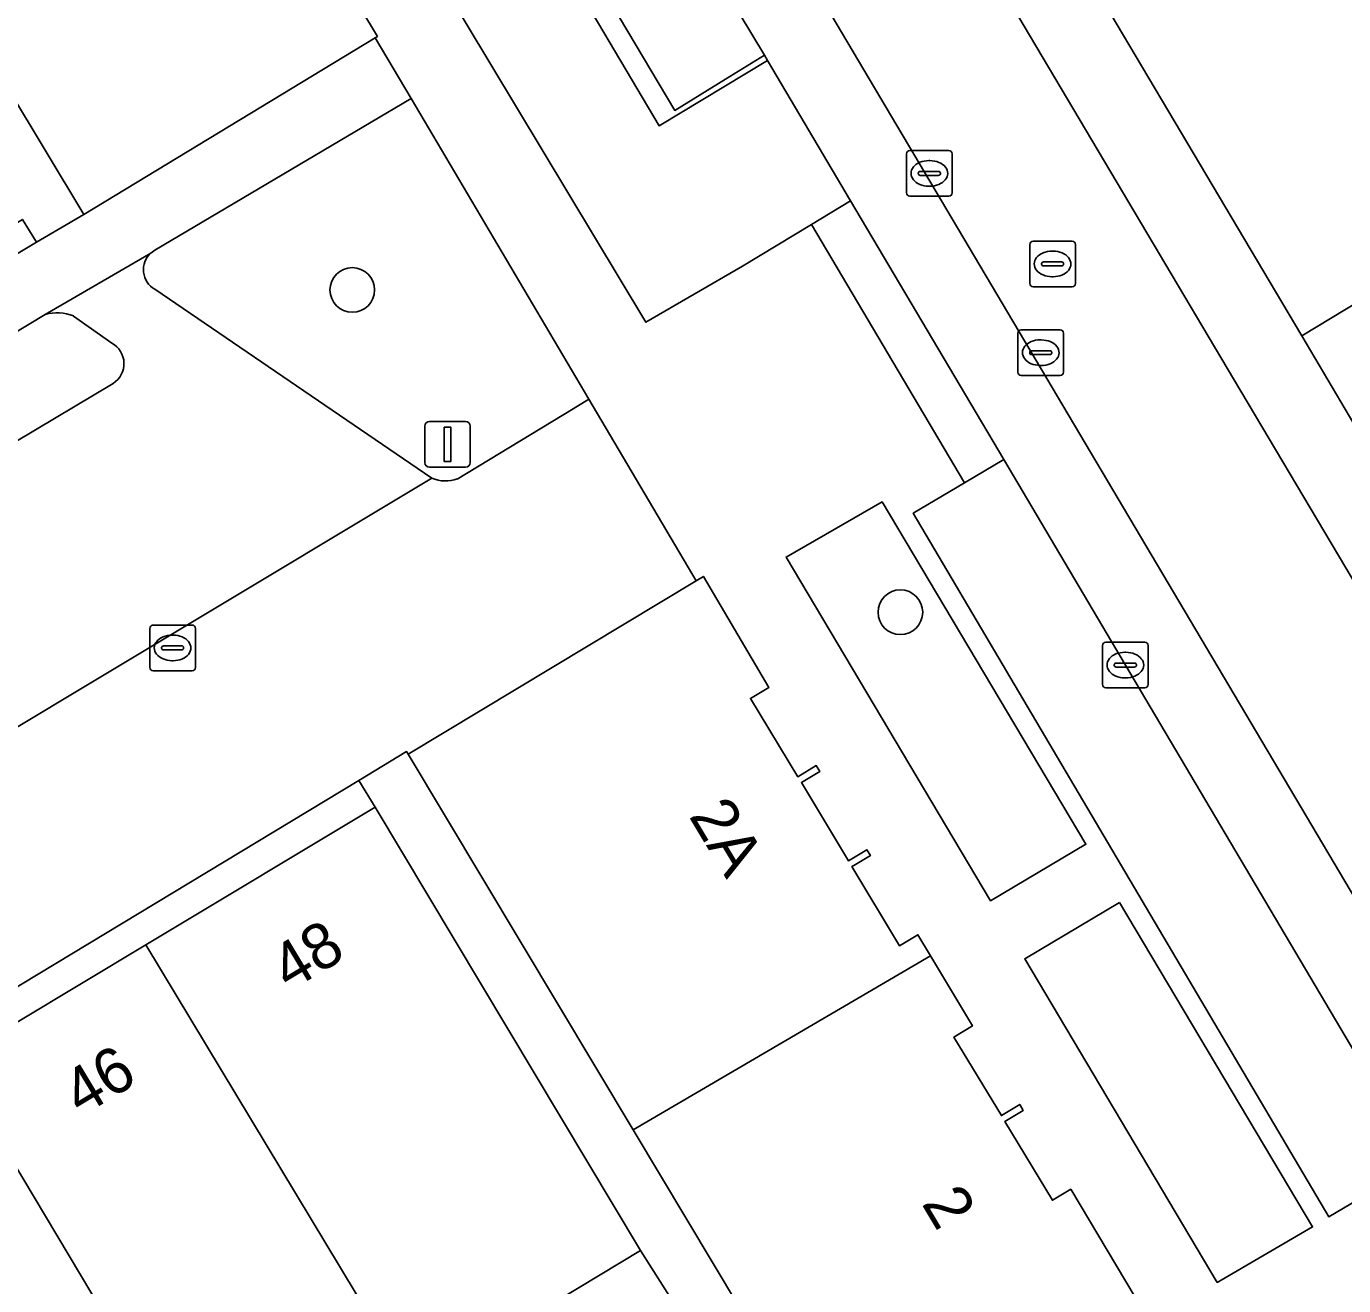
# Model space of a CAD drawing. Extents: x 161771 to 163125, y 382475 to 383179.
# Drawn here: x 162296.6 to 162325.43, y 382896.16 to 382923.72 of the extents above; entities that cross this region are included whole.
import ezdxf

# ---------------------------------------------------------------- set-up
doc = ezdxf.new("R2010")
doc.units = 0
for name, color, linetype in [('IMGEO_Boom', 7, 'Continuous'), ('IMGEO_Erf', 7, 'Continuous'), ('IMGEO_Groenvoorziening', 7, 'Continuous'), ('IMGEO_Kolk', 7, 'Continuous'), ('IMGEO_Lichtmast', 7, 'Continuous'), ('IMGEO_Pand', 7, 'Continuous'), ('IMGEO_Pand_nummerreeks', 7, 'Continuous'), ('IMGEO_Parkeervlak_open', 7, 'Continuous'), ('IMGEO_Rijbaan_lokaal_gesloten', 7, 'Continuous'), ('IMGEO_Rioolput', 7, 'Continuous'), ('IMGEO_Voetpad_open', 7, 'Continuous'), ('IMGEO_Woonerf_open', 7, 'Continuous')]:
    doc.layers.add(name, color=color, linetype=linetype)

msp = doc.modelspace()

# ---------------------------------------------------------------- linework, layer by layer
at = {"layer": 'IMGEO_Boom'}
for centre in [(162303.731, 382917.949), (162315.729, 382910.897)]:
    msp.add_circle(centre, 0.489, dxfattribs=at)
at = {"layer": 'IMGEO_Erf'}
msp.add_lwpolyline([(162296.82, 382918.994), (162296.509, 382919.492), (162291.612, 382916.553), (162286.844, 382913.691), (162281.974, 382910.768), (162277.034, 382907.803), (162272.149, 382904.871), (162267.212, 382901.908), (162261.895, 382898.717), (162262.21, 382898.195), (162282.281, 382910.257)], close=True, dxfattribs=at)
for points in [[(162294.978, 382901.077), (162299.213, 382903.621), (162299.323, 382903.687), (162304.229, 382906.634), (162303.877, 382907.217), (162266.56, 382884.689)], [(162293.397, 382877.595), (162297.503, 382880.065), (162296.225, 382882.214), (162298.818, 382883.756), (162301.386, 382885.283), (162302.664, 382883.134), (162306.196, 382886.659), (162304.114, 382890.081), (162306.67, 382891.636), (162307.451, 382890.353), (162310.02, 382891.916), (162311.321, 382889.778), (162313.652, 382891.241), (162310.036, 382896.928), (162305.058, 382893.926), (162303.819, 382895.981), (162299.56, 382893.413), (162300.168, 382892.396), (162295.482, 382889.595)]]:
    msp.add_lwpolyline(points, dxfattribs=at)
at = {"layer": 'IMGEO_Groenvoorziening'}
for points in [[(162306.675, 382927.91), (162304.516, 382926.628), (162310.158, 382917.241), (162312.27, 382918.468), (162313.784, 382919.38), (162314.64, 382919.896), (162312.819, 382922.973), (162310.448, 382921.543)], [(162315.328, 382913.312), (162313.228, 382912.103), (162317.702, 382904.584), (162319.791, 382905.818)], [(162320.527, 382904.544), (162318.449, 382903.314), (162322.665, 382896.232), (162324.75, 382897.446)]]:
    msp.add_lwpolyline(points, close=True, dxfattribs=at)
for points in [[(162305.017, 382922.136), (162299.411, 382918.822), (162299.32, 382918.756)], [(162306.029, 382913.812), (162308.568, 382915.351), (162308.909, 382915.558), (162305.017, 382922.136)], [(162299.405, 382917.964), (162305.473, 382913.83)], [(162297.006, 382917.412), (162279.978, 382907.135), (162279.87, 382907.071)], [(162298.467, 382916.787), (162297.629, 382917.379)], [(162289.571, 382910.581), (162298.495, 382915.904)]]:
    msp.add_lwpolyline(points, dxfattribs=at)
for centre, radius, start, end in [((162299.653, 382918.391), 0.494, 132.3734, 239.878), ((162297.268, 382916.46), 0.988, 68.554, 105.3818), ((162298.22, 382916.337), 0.513, 302.3854, 61.2471), ((162305.774, 382914.538), 0.769, 246.9521, 289.3394)]:
    msp.add_arc(centre, radius, start, end, dxfattribs=at)
at = {"layer": 'IMGEO_Kolk'}
for p, q in [((162299.296, 382909.69), (162299.296, 382910.542)), ((162299.371, 382910.616), (162300.223, 382910.616)), ((162300.297, 382910.542), (162300.297, 382909.69)), ((162299.598, 382910.159), (162299.996, 382910.159)), ((162299.784, 382910.396), (162299.809, 382910.396)), ((162320.152, 382909.314), (162320.152, 382910.166)), ((162320.227, 382910.24), (162321.079, 382910.24)), ((162321.153, 382910.166), (162321.153, 382909.314)), ((162299.555, 382910.11), (162299.555, 382910.122)), ((162299.993, 382910.073), (162299.595, 382910.073)), ((162300.039, 382910.122), (162300.039, 382910.11)), ((162320.64, 382910.02), (162320.665, 382910.02)), ((162300.223, 382909.616), (162299.371, 382909.616)), ((162299.807, 382909.836), (162299.782, 382909.836)), ((162320.411, 382909.734), (162320.411, 382909.746)), ((162320.849, 382909.697), (162320.451, 382909.697)), ((162320.454, 382909.783), (162320.852, 382909.783)), ((162320.895, 382909.746), (162320.895, 382909.734)), ((162320.663, 382909.46), (162320.638, 382909.46)), ((162321.079, 382909.24), (162320.227, 382909.24))]:
    msp.add_line(p, q, dxfattribs=at)
for points in [[(162299.296, 382909.69), (162299.296, 382910.542)], [(162299.371, 382910.616), (162300.223, 382910.616)], [(162300.297, 382910.542), (162300.297, 382909.69)], [(162320.152, 382909.314), (162320.152, 382910.166)], [(162320.227, 382910.24), (162321.079, 382910.24)], [(162321.153, 382910.166), (162321.153, 382909.314)], [(162300.223, 382909.616), (162299.371, 382909.616)], [(162321.079, 382909.24), (162320.227, 382909.24)]]:
    msp.add_lwpolyline(points, dxfattribs=at)
for centre, radius, start, end in [((162299.373, 382910.54), 0.0765, 91.552, 178.448), ((162299.373, 382910.54), 0.0765, 91.552, 178.448), ((162300.221, 382910.54), 0.0765, 1.552, 88.448), ((162300.221, 382910.54), 0.0765, 1.552, 88.448), ((162299.595, 382910.119), 0.0403, 85.8775, 175.7526), ((162300, 382910.121), 0.0386, 1.7309, 96.639), ((162320.229, 382910.164), 0.0765, 91.552, 178.448), ((162320.229, 382910.164), 0.0765, 91.552, 178.448), ((162321.077, 382910.164), 0.0765, 1.552, 88.448), ((162321.077, 382910.164), 0.0765, 1.552, 88.448), ((162299.592, 382910.109), 0.0366, 178.938, 274.7102), ((162299.996, 382910.116), 0.043, 264.8664, 352.4533), ((162299.373, 382909.692), 0.0765, 181.552, 268.448), ((162299.373, 382909.692), 0.0765, 181.552, 268.448), ((162300.221, 382909.692), 0.0765, 271.552, 358.448), ((162300.221, 382909.692), 0.0765, 271.552, 358.448), ((162320.451, 382909.743), 0.0403, 85.8775, 175.7526), ((162320.448, 382909.733), 0.0366, 178.938, 274.7102), ((162320.852, 382909.74), 0.043, 264.8664, 352.4533), ((162320.856, 382909.745), 0.0386, 1.7309, 96.639), ((162320.229, 382909.316), 0.0765, 181.552, 268.448), ((162320.229, 382909.316), 0.0765, 181.552, 268.448), ((162321.077, 382909.316), 0.0765, 271.552, 358.448), ((162321.077, 382909.316), 0.0765, 271.552, 358.448)]:
    msp.add_arc(centre, radius, start, end, dxfattribs=at)
for centre, major_axis, ratio, start_param, end_param in [((162299.783, 382910.116), (-0.387, 0.002), 0.722429, 4.712389, 7.853982), ((162299.808, 382910.116), (-0.39, 0.002), 0.717154, 1.570796, 4.712389), ((162320.639, 382909.74), (-0.387, 0.002), 0.722429, 4.712389, 7.853982), ((162320.664, 382909.74), (-0.39, 0.002), 0.717154, 1.570796, 4.712389)]:
    msp.add_ellipse(centre, major_axis=major_axis, ratio=ratio, start_param=start_param, end_param=end_param, dxfattribs=at)
at = {"layer": 'IMGEO_Lichtmast'}
for p, q in [((162305.421, 382915.071), (162306.211, 382915.071)), ((162306.211, 382915.071), (162305.421, 382915.071)), ((162305.321, 382914.171), (162305.321, 382914.971)), ((162305.321, 382914.971), (162305.321, 382914.171)), ((162306.311, 382914.971), (162306.311, 382914.171)), ((162306.311, 382914.171), (162306.311, 382914.971)), ((162306.211, 382914.071), (162305.421, 382914.071)), ((162305.421, 382914.071), (162306.211, 382914.071))]:
    msp.add_line(p, q, dxfattribs=at)
msp.add_lwpolyline([(162305.741, 382914.946), (162305.891, 382914.946), (162305.891, 382914.196), (162305.741, 382914.196), (162305.741, 382914.946)], dxfattribs=at)
for centre, start, end in [((162305.421, 382914.971), 90, 180), ((162305.421, 382914.971), 90, 180), ((162306.211, 382914.971), 0, 90), ((162306.211, 382914.971), 360, 90), ((162305.421, 382914.171), 180, 270), ((162305.421, 382914.171), 180, 270), ((162306.211, 382914.171), 270, 0), ((162306.211, 382914.171), 270, 0)]:
    msp.add_arc(centre, 0.1, start, end, dxfattribs=at)
at = {"layer": 'IMGEO_Pand'}
for points in [[(162302.89, 382925.813), (162302.487, 382925.571), (162301.459, 382927.287), (162301.862, 382927.528), (162301.785, 382927.657), (162301.382, 382927.416), (162300.354, 382929.131), (162300.757, 382929.373), (162300.68, 382929.501), (162300.277, 382929.26), (162299.249, 382930.975), (162299.652, 382931.217), (162299.33, 382931.753), (162292.878, 382927.875), (162297.851, 382919.602), (162304.231, 382923.465), (162304.281, 382923.496)], [(162314.668, 382905.329), (162314.709, 382905.354), (162315.071, 382905.571), (162314.994, 382905.7), (162314.591, 382905.458), (162313.561, 382907.169), (162313.964, 382907.411), (162313.887, 382907.539), (162313.484, 382907.297), (162312.445, 382909.011), (162312.85, 382909.25), (162311.417, 382911.679), (162311.259, 382911.584), (162304.955, 382907.787), (162309.876, 382899.571), (162316.388, 382903.376), (162316.111, 382903.84), (162315.707, 382903.599)], [(162299.213, 382903.621), (162303.819, 382895.981), (162305.058, 382893.926), (162310.036, 382896.928), (162304.229, 382906.634), (162299.323, 382903.687)], [(162299.213, 382903.621), (162294.978, 382901.077), (162299.56, 382893.413), (162303.819, 382895.981)], [(162319.458, 382898.268), (162319.055, 382898.027), (162318.016, 382899.754), (162318.053, 382899.776), (162318.419, 382899.996), (162318.342, 382900.125), (162317.939, 382899.883), (162316.902, 382901.601), (162317.305, 382901.843), (162316.388, 382903.376), (162309.876, 382899.571), (162314.534, 382891.795), (162314.792, 382891.364), (162321.008, 382895.108), (162321.256, 382895.257)], [(162294.978, 382901.077), (162294.711, 382900.917), (162290.1, 382898.147), (162295.356, 382889.521), (162295.482, 382889.595), (162300.168, 382892.396), (162299.56, 382893.413)]]:
    msp.add_lwpolyline(points, close=True, dxfattribs=at)
at = {"layer": 'IMGEO_Parkeervlak_open'}
for points in [[(162302.486, 382940.342), (162297.447, 382948.823), (162296.587, 382948.313), (162295.457, 382947.642), (162310.788, 382921.877), (162311.9, 382922.562), (162312.752, 382923.086), (162311.925, 382924.471)], [(162324.516, 382916.948), (162326.603, 382913.414), (162335.002, 382899.266), (162339.727, 382891.336), (162341.708, 382892.457), (162326.472, 382918.127)], [(162320.653, 382909.74), (162317.99, 382914.237), (162317.13, 382913.727), (162316.009, 382913.063), (162325.106, 382897.667), (162327.107, 382898.845)]]:
    msp.add_lwpolyline(points, close=True, dxfattribs=at)
for points in [[(162299.32, 382918.756), (162297.006, 382917.412)], [(162305.473, 382913.83), (162299.405, 382917.964)], [(162297.629, 382917.379), (162298.467, 382916.787)], [(162298.495, 382915.904), (162289.571, 382910.581), (162294.061, 382907.566)], [(162294.37, 382907.17), (162305.473, 382913.83)]]:
    msp.add_lwpolyline(points, dxfattribs=at)
for centre, radius, start, end in [((162299.653, 382918.391), 0.494, 132.3734, 239.878), ((162297.268, 382916.46), 0.988, 68.554, 105.3818), ((162298.22, 382916.337), 0.513, 302.3854, 61.2471)]:
    msp.add_arc(centre, radius, start, end, dxfattribs=at)
at = {"layer": 'IMGEO_Rijbaan_lokaal_gesloten'}
for points in [[(162252.687, 383027.32), (162258.27, 383017.942), (162277.114, 382986.385), (162314.204, 382923.986), (162330.304, 382896.843), (162338.934, 382882.25), (162339.793, 382880.803)], [(162341.807, 382884.166), (162340.693, 382886.098), (162333.368, 382898.598), (162322.883, 382916.238), (162309.554, 382938.696), (162306.687, 382943.516), (162275.079, 382996.8)], [(162275.079, 382996.8), (162306.687, 382943.516), (162309.554, 382938.696), (162322.883, 382916.238), (162333.368, 382898.598), (162340.693, 382886.098), (162341.807, 382884.166)], [(162344.002, 382884.116), (162343.193, 382885.422), (162339.727, 382891.336), (162335.002, 382899.266), (162326.603, 382913.414), (162324.516, 382916.948), (162318.235, 382927.528), (162317.64, 382928.532), (162316.912, 382929.741), (162308.432, 382943.993), (162300.77, 382956.887), (162300.224, 382957.807), (162293.232, 382969.581), (162288.514, 382977.525), (162281.441, 382989.446), (162278.279, 382994.741), (162277.713, 382995.702)], [(162339.793, 382880.803), (162338.934, 382882.25), (162330.304, 382896.843), (162314.204, 382923.986), (162277.114, 382986.385)], [(162295.546, 382952.022), (162297.385, 382948.927), (162297.447, 382948.823), (162302.486, 382940.342), (162311.925, 382924.471), (162312.752, 382923.086), (162312.819, 382922.973), (162314.64, 382919.896), (162317.99, 382914.237), (162320.653, 382909.74), (162327.107, 382898.845), (162329.048, 382895.587), (162330.45, 382893.21), (162336.215, 382883.528), (162338.393, 382879.852)]]:
    msp.add_lwpolyline(points, dxfattribs=at)
at = {"layer": 'IMGEO_Rioolput'}
for p, q in [((162315.862, 382920.074), (162315.862, 382920.926)), ((162315.937, 382921), (162316.789, 382921)), ((162316.863, 382920.926), (162316.863, 382920.074)), ((162316.164, 382920.543), (162316.562, 382920.543)), ((162316.35, 382920.78), (162316.375, 382920.78)), ((162316.121, 382920.494), (162316.121, 382920.506)), ((162316.559, 382920.457), (162316.161, 382920.457)), ((162316.605, 382920.506), (162316.605, 382920.494)), ((162316.789, 382920), (162315.937, 382920)), ((162316.373, 382920.22), (162316.348, 382920.22)), ((162318.559, 382918.092), (162318.559, 382918.944)), ((162318.634, 382919.018), (162319.486, 382919.018)), ((162319.56, 382918.944), (162319.56, 382918.092)), ((162318.818, 382918.512), (162318.818, 382918.524)), ((162318.861, 382918.561), (162319.259, 382918.561)), ((162319.047, 382918.798), (162319.072, 382918.798)), ((162319.302, 382918.524), (162319.302, 382918.512)), ((162319.256, 382918.475), (162318.858, 382918.475)), ((162319.07, 382918.238), (162319.045, 382918.238)), ((162319.486, 382918.018), (162318.634, 382918.018)), ((162318.375, 382917.077), (162319.227, 382917.077)), ((162318.3, 382916.151), (162318.3, 382917.003)), ((162318.788, 382916.857), (162318.813, 382916.857)), ((162319.301, 382917.003), (162319.301, 382916.151)), ((162318.559, 382916.571), (162318.559, 382916.583)), ((162318.997, 382916.534), (162318.599, 382916.534)), ((162318.602, 382916.62), (162319, 382916.62)), ((162319.043, 382916.583), (162319.043, 382916.571)), ((162318.811, 382916.297), (162318.786, 382916.297)), ((162319.227, 382916.077), (162318.375, 382916.077))]:
    msp.add_line(p, q, dxfattribs=at)
for points in [[(162315.862, 382920.074), (162315.862, 382920.926)], [(162315.937, 382921), (162316.789, 382921)], [(162316.863, 382920.926), (162316.863, 382920.074)], [(162316.789, 382920), (162315.937, 382920)], [(162318.559, 382918.092), (162318.559, 382918.944)], [(162318.634, 382919.018), (162319.486, 382919.018)], [(162319.56, 382918.944), (162319.56, 382918.092)], [(162319.486, 382918.018), (162318.634, 382918.018)], [(162318.375, 382917.077), (162319.227, 382917.077)], [(162318.3, 382916.151), (162318.3, 382917.003)], [(162319.301, 382917.003), (162319.301, 382916.151)], [(162319.227, 382916.077), (162318.375, 382916.077)]]:
    msp.add_lwpolyline(points, dxfattribs=at)
for centre, radius, start, end in [((162315.939, 382920.924), 0.0765, 91.552, 178.448), ((162315.939, 382920.924), 0.0765, 91.552, 178.448), ((162316.787, 382920.924), 0.0765, 1.552, 88.448), ((162316.787, 382920.924), 0.0765, 1.552, 88.448), ((162316.161, 382920.503), 0.0403, 85.8775, 175.7526), ((162316.566, 382920.505), 0.0386, 1.7309, 96.639), ((162316.158, 382920.493), 0.0366, 178.938, 274.7102), ((162316.562, 382920.5), 0.043, 264.8664, 352.4533), ((162315.939, 382920.076), 0.0765, 181.552, 268.448), ((162315.939, 382920.076), 0.0765, 181.552, 268.448), ((162316.787, 382920.076), 0.0765, 271.552, 358.448), ((162316.787, 382920.076), 0.0765, 271.552, 358.448), ((162318.636, 382918.942), 0.0765, 91.552, 178.448), ((162318.636, 382918.942), 0.0765, 91.552, 178.448), ((162319.484, 382918.942), 0.0765, 1.552, 88.448), ((162319.484, 382918.942), 0.0765, 1.552, 88.448), ((162318.858, 382918.521), 0.0403, 85.8775, 175.7526), ((162319.263, 382918.523), 0.0386, 1.7309, 96.639), ((162318.855, 382918.511), 0.0366, 178.938, 274.7102), ((162319.259, 382918.518), 0.043, 264.8664, 352.4533), ((162318.636, 382918.094), 0.0765, 181.552, 268.448), ((162318.636, 382918.094), 0.0765, 181.552, 268.448), ((162319.484, 382918.094), 0.0765, 271.552, 358.448), ((162319.484, 382918.094), 0.0765, 271.552, 358.448), ((162318.377, 382917.001), 0.0765, 91.552, 178.448), ((162318.377, 382917.001), 0.0765, 91.552, 178.448), ((162319.225, 382917.001), 0.0765, 1.552, 88.448), ((162319.225, 382917.001), 0.0765, 1.552, 88.448), ((162318.599, 382916.58), 0.0403, 85.8775, 175.7526), ((162318.596, 382916.57), 0.0366, 178.938, 274.7102), ((162319, 382916.577), 0.043, 264.8664, 352.4533), ((162319.004, 382916.582), 0.0386, 1.7309, 96.639), ((162318.377, 382916.153), 0.0765, 181.552, 268.448), ((162318.377, 382916.153), 0.0765, 181.552, 268.448), ((162319.225, 382916.153), 0.0765, 271.552, 358.448), ((162319.225, 382916.153), 0.0765, 271.552, 358.448)]:
    msp.add_arc(centre, radius, start, end, dxfattribs=at)
for centre, major_axis, ratio, start_param, end_param in [((162316.349, 382920.5), (-0.387, 0.002), 0.722429, 4.712389, 7.853982), ((162316.374, 382920.5), (-0.39, 0.002), 0.717154, 1.570796, 4.712389), ((162319.046, 382918.518), (-0.387, 0.002), 0.722429, 4.712389, 7.853982), ((162319.071, 382918.518), (-0.39, 0.002), 0.717154, 1.570796, 4.712389), ((162318.787, 382916.577), (-0.387, 0.002), 0.722429, 4.712389, 7.853982), ((162318.812, 382916.577), (-0.39, 0.002), 0.717154, 1.570796, 4.712389)]:
    msp.add_ellipse(centre, major_axis=major_axis, ratio=ratio, start_param=start_param, end_param=end_param, dxfattribs=at)
at = {"layer": 'IMGEO_Voetpad_open'}
for points in [[(162298.198, 382970.688), (162299.205, 382971.267), (162285.645, 382993.994), (162282.694, 382998.745), (162282.561, 382998.663), (162282.621, 382998.564), (162281.332, 382997.822), (162277.713, 382995.702), (162278.279, 382994.741), (162281.441, 382989.446), (162283.412, 382990.65), (162295.219, 382970.753), (162293.232, 382969.581), (162300.224, 382957.807), (162302.215, 382959.014), (162320.137, 382928.801), (162318.235, 382927.528), (162324.516, 382916.948), (162326.472, 382918.127), (162341.708, 382892.457), (162339.727, 382891.336), (162343.193, 382885.422), (162344.002, 382884.116)], [(162329.048, 382895.587), (162327.107, 382898.845), (162325.106, 382897.667), (162316.009, 382913.063), (162317.13, 382913.727), (162313.784, 382919.38), (162312.27, 382918.468), (162310.158, 382917.241), (162304.516, 382926.628), (162306.675, 382927.91), (162310.448, 382921.543), (162312.819, 382922.973), (162312.752, 382923.086), (162311.9, 382922.562), (162310.788, 382921.877), (162295.457, 382947.642)], [(162296.509, 382919.492), (162296.82, 382918.994), (162297.851, 382919.602), (162292.878, 382927.875)], [(162302.89, 382925.813), (162304.281, 382923.496), (162304.231, 382923.465), (162305.017, 382922.136), (162308.909, 382915.558), (162311.259, 382911.584), (162311.417, 382911.679), (162312.85, 382909.25), (162312.445, 382909.011), (162313.484, 382907.297), (162313.887, 382907.539), (162313.964, 382907.411), (162313.561, 382907.169), (162314.591, 382905.458), (162314.994, 382905.7), (162315.071, 382905.571), (162314.709, 382905.354), (162314.668, 382905.329), (162315.707, 382903.599), (162316.111, 382903.84), (162316.388, 382903.376), (162317.305, 382901.843), (162316.902, 382901.601), (162317.939, 382899.883), (162318.342, 382900.125), (162318.419, 382899.996), (162318.053, 382899.776), (162318.016, 382899.754), (162319.055, 382898.027), (162319.458, 382898.268), (162321.256, 382895.257)], [(162279.978, 382907.135), (162297.006, 382917.412), (162299.32, 382918.756), (162299.411, 382918.822), (162305.017, 382922.136), (162304.231, 382923.465), (162297.851, 382919.602), (162296.82, 382918.994), (162282.281, 382910.257)]]:
    msp.add_lwpolyline(points, dxfattribs=at)
for points in [[(162314.64, 382919.896), (162313.784, 382919.38), (162317.13, 382913.727), (162317.99, 382914.237)], [(162313.228, 382912.103), (162315.328, 382913.312), (162319.791, 382905.818), (162317.702, 382904.584)], [(162309.876, 382899.571), (162304.955, 382907.787), (162304.919, 382907.846), (162303.877, 382907.217), (162304.229, 382906.634), (162310.036, 382896.928), (162313.652, 382891.241), (162314.534, 382891.795)], [(162320.527, 382904.544), (162324.75, 382897.446), (162322.665, 382896.232), (162318.449, 382903.314)]]:
    msp.add_lwpolyline(points, close=True, dxfattribs=at)
at = {"layer": 'IMGEO_Woonerf_open'}
for points in [[(162303.877, 382907.217), (162304.919, 382907.846), (162304.955, 382907.787), (162311.259, 382911.584), (162308.909, 382915.558), (162308.568, 382915.351), (162306.029, 382913.812)], [(162305.473, 382913.83), (162294.37, 382907.17)], [(162246.123, 382877.332), (162247.25, 382875.451), (162248.32, 382873.678), (162262.058, 382881.971), (162266.56, 382884.689), (162303.877, 382907.217)]]:
    msp.add_lwpolyline(points, dxfattribs=at)
msp.add_arc((162305.774, 382914.538), 0.769, 246.9521, 289.3394, dxfattribs=at)

# ---------------------------------------------------------------- texts
at = {"layer": 'IMGEO_Pand_nummerreeks'}
for s, rotation, p in [('2A', 301.0255, (162311.085, 382906.438)), ('48', 30.9913, (162302.351, 382902.59)), ('46', 30.9913, (162297.792, 382899.851)), ('2', 300.8364, (162316.18, 382897.959))]:
    msp.add_text(s, height=1, rotation=rotation, dxfattribs=at).set_placement(p)

doc.saveas('drawing.dxf')
